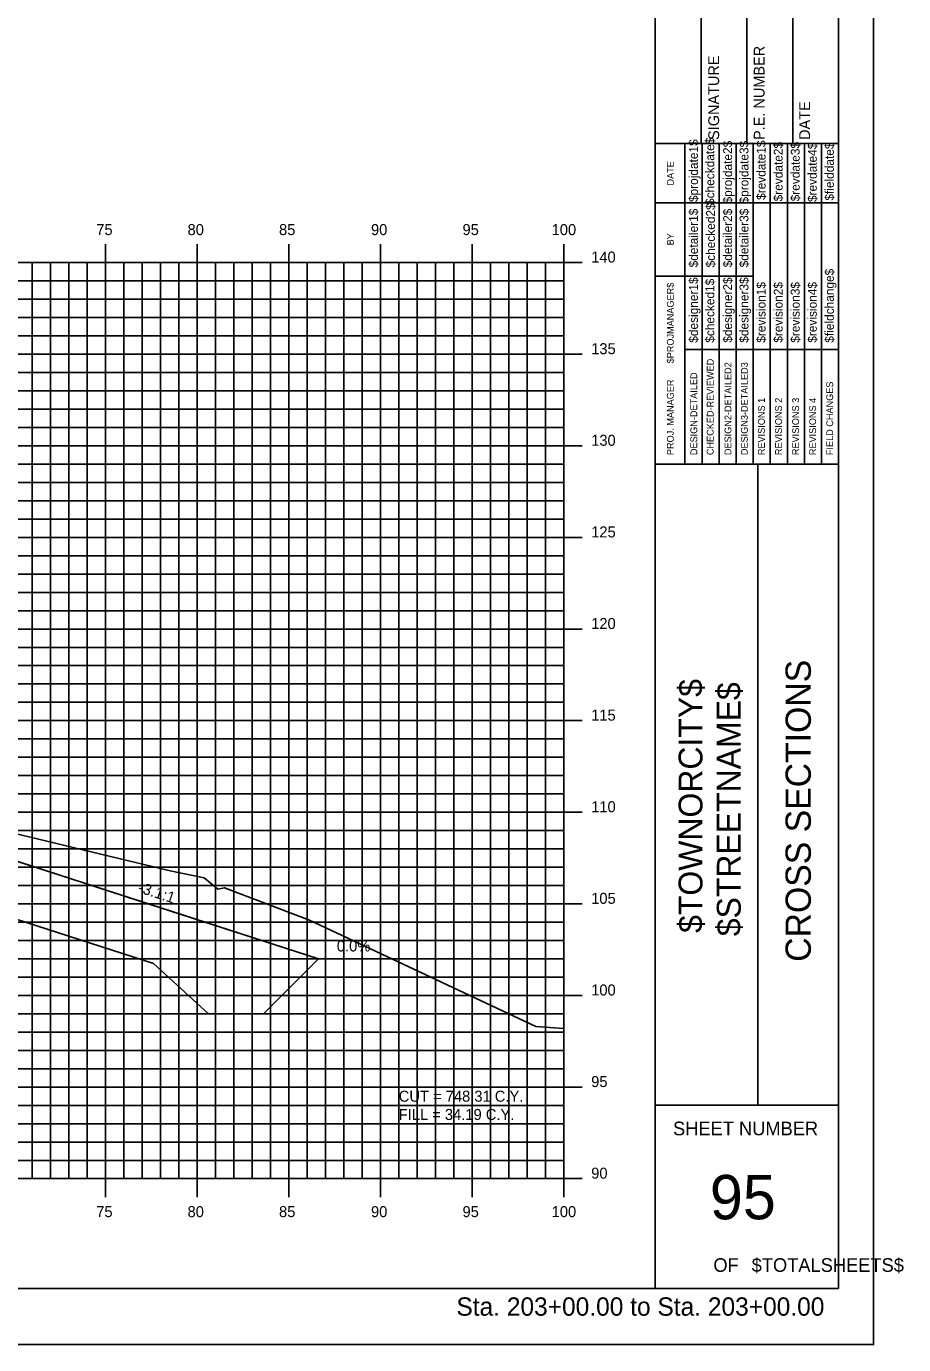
# Model space of a CAD drawing. Extents: x 850598 to 870284, y 366541 to 366651.
# Drawn here: x 866688 to 866735.9, y 366541.2 to 366613.1 of the extents above; entities that cross this region are included whole.
import ezdxf

# ---------------------------------------------------------------- set-up
doc = ezdxf.new("R2010")
doc.units = 0
for name, color, linetype in [('ANNOTATION', 7, 'Continuous'), ('BORDER', 7, 'Continuous'), ('D_Drainage_RipRap', 7, 'Continuous'), ('D_Roadway_Centerline', 7, 'Continuous'), ('D_Roadway_SlopeLines', 7, 'Continuous'), ('D_Text_Standard', 7, 'Continuous'), ('H_V ANNOTATION', 7, 'Continuous'), ('HIGHWAY_TITLE', 7, 'Continuous'), ('MAJOR', 7, 'Continuous'), ('MINOR', 7, 'Continuous'), ('PLOT BOUNDARY', 7, 'Continuous'), ('S_Roadway_Centerline', 7, 'Continuous')]:
    doc.layers.add(name, color=color, linetype=linetype)

msp = doc.modelspace()

# ---------------------------------------------------------------- linework, layer by layer
at = {"layer": 'BORDER'}
for p, q in [((866722.368, 366544.225), (866722.368, 366649.225)), ((866732.368, 366544.225), (866732.368, 366649.225)), ((866724.868, 366606.728), (866724.868, 366615.376)), ((866727.368, 366606.728), (866727.368, 366615.376)), ((866729.868, 366606.728), (866729.868, 366615.376)), ((866722.368, 366606.728), (866732.368, 366606.728)), ((866722.368, 366589.228), (866732.368, 366589.228)), ((866727.959, 366554.228), (866727.959, 366589.228)), ((866722.368, 366554.228), (866732.368, 366554.228)), ((866572.368, 366544.225), (866732.368, 366544.225))]:
    msp.add_line(p, q, dxfattribs=at)
for points in [[(866723.983, 366603.478), (866723.983, 366606.728)], [(866724.916, 366589.231), (866724.916, 366606.728)], [(866725.848, 366606.728), (866725.848, 366589.231)], [(866726.779, 366589.231), (866726.779, 366606.728)], [(866727.711, 366589.231), (866727.711, 366606.728)], [(866728.643, 366589.231), (866728.643, 366606.728)], [(866729.574, 366589.231), (866729.574, 366606.728)], [(866730.506, 366589.231), (866730.506, 366606.728)], [(866731.438, 366589.231), (866731.438, 366606.728)], [(866723.984, 366589.231), (866723.984, 366606.022)], [(866722.368, 366603.478), (866732.368, 366603.478)], [(866722.368, 366599.478), (866723.984, 366599.478)], [(866723.983, 366599.478), (866727.71, 366599.478)], [(866723.983, 366595.478), (866732.368, 366595.478)]]:
    msp.add_lwpolyline(points, dxfattribs=at)
at = {"layer": 'D_Drainage_RipRap'}
msp.add_lwpolyline([(866685.438, 366568.225), (866694.124, 366565.416), (866703.986, 366562.225), (866700.986, 366559.225), (866697.986, 366559.225), (866694.986, 366561.966), (866686.3, 366564.775), (866685.438, 366566.725), (866640.368, 366581.305), (866640.368, 366582.805)], close=True, dxfattribs=at)
at = {"layer": 'D_Roadway_Centerline'}
msp.add_lwpolyline([(866583.152, 366591.759), (866596.323, 366585.173), (866599.368, 366582.515), (866599.823, 366584.963), (866599.914, 366584.965), (866599.992, 366584.919), (866600.362, 366584.531), (866600.368, 366584.365), (866606.368, 366584.725), (866617.368, 366584.945), (866628.368, 366585.165), (866632.368, 366584.925), (866634.368, 366584.805), (866640.368, 366582.805), (866685.438, 366568.225), (866694.124, 366565.416), (866703.986, 366562.225), (866707.986, 366562.225)], dxfattribs=at)
at = {"layer": 'D_Roadway_SlopeLines'}
msp.add_lwpolyline([(866640.368, 366582.805), (866703.986, 366562.225), (866703.986, 366562.225)], dxfattribs=at)
at = {"layer": 'MAJOR'}
for p, q in [((866692.368, 366601.227), (866692.368, 366600.225)), ((866692.368, 366601.227), (866692.368, 366600.225)), ((866697.368, 366601.227), (866697.368, 366600.225)), ((866697.368, 366601.227), (866697.368, 366600.225)), ((866702.368, 366601.227), (866702.368, 366600.225)), ((866702.368, 366601.227), (866702.368, 366600.225)), ((866707.368, 366601.227), (866707.368, 366600.225)), ((866707.368, 366601.227), (866707.368, 366600.225)), ((866712.368, 366601.227), (866712.368, 366600.225)), ((866712.368, 366601.227), (866712.368, 366600.225)), ((866717.368, 366601.227), (866717.368, 366600.225)), ((866717.368, 366601.227), (866717.368, 366600.225)), ((866577.368, 366600.225), (866717.368, 366600.225)), ((866577.368, 366600.225), (866717.368, 366600.225)), ((866577.368, 366600.225), (866717.368, 366600.225)), ((866577.368, 366600.225), (866717.368, 366600.225)), ((866692.368, 366550.225), (866692.368, 366600.225)), ((866692.368, 366550.225), (866692.368, 366600.225)), ((866697.368, 366550.225), (866697.368, 366600.225)), ((866697.368, 366550.225), (866697.368, 366600.225)), ((866702.368, 366550.225), (866702.368, 366600.225)), ((866702.368, 366550.225), (866702.368, 366600.225)), ((866707.368, 366550.225), (866707.368, 366600.225)), ((866707.368, 366550.225), (866707.368, 366600.225)), ((866712.368, 366550.225), (866712.368, 366600.225)), ((866712.368, 366550.225), (866712.368, 366600.225)), ((866718.37, 366600.225), (866716.366, 366600.225)), ((866718.37, 366600.225), (866716.366, 366600.225)), ((866717.368, 366550.225), (866717.368, 366600.225)), ((866717.368, 366550.225), (866717.368, 366600.225)), ((866717.368, 366550.225), (866717.368, 366600.225)), ((866717.368, 366550.225), (866717.368, 366600.225)), ((866577.368, 366595.225), (866717.368, 366595.225)), ((866577.368, 366595.225), (866717.368, 366595.225)), ((866718.37, 366595.225), (866716.366, 366595.225)), ((866718.37, 366595.225), (866716.366, 366595.225)), ((866577.368, 366590.225), (866717.368, 366590.225)), ((866577.368, 366590.225), (866717.368, 366590.225)), ((866718.37, 366590.225), (866716.366, 366590.225)), ((866718.37, 366590.225), (866716.366, 366590.225)), ((866577.368, 366585.225), (866717.368, 366585.225)), ((866577.368, 366585.225), (866717.368, 366585.225)), ((866718.37, 366585.225), (866716.366, 366585.225)), ((866718.37, 366585.225), (866716.366, 366585.225)), ((866577.368, 366580.225), (866717.368, 366580.225)), ((866577.368, 366580.225), (866717.368, 366580.225)), ((866718.37, 366580.225), (866716.366, 366580.225)), ((866718.37, 366580.225), (866716.366, 366580.225)), ((866577.368, 366575.225), (866717.368, 366575.225)), ((866577.368, 366575.225), (866717.368, 366575.225)), ((866718.37, 366575.225), (866716.366, 366575.225)), ((866718.37, 366575.225), (866716.366, 366575.225)), ((866577.368, 366570.225), (866717.368, 366570.225)), ((866577.368, 366570.225), (866717.368, 366570.225)), ((866718.37, 366570.225), (866716.366, 366570.225)), ((866718.37, 366570.225), (866716.366, 366570.225)), ((866577.368, 366565.225), (866717.368, 366565.225)), ((866577.368, 366565.225), (866717.368, 366565.225)), ((866718.37, 366565.225), (866716.366, 366565.225)), ((866718.37, 366565.225), (866716.366, 366565.225)), ((866577.368, 366560.225), (866717.368, 366560.225)), ((866577.368, 366560.225), (866717.368, 366560.225)), ((866718.37, 366560.225), (866716.366, 366560.225)), ((866718.37, 366560.225), (866716.366, 366560.225)), ((866577.368, 366555.225), (866717.368, 366555.225)), ((866577.368, 366555.225), (866717.368, 366555.225)), ((866718.37, 366555.225), (866716.366, 366555.225)), ((866718.37, 366555.225), (866716.366, 366555.225)), ((866577.368, 366550.225), (866717.368, 366550.225)), ((866577.368, 366550.225), (866717.368, 366550.225)), ((866577.368, 366550.225), (866717.368, 366550.225)), ((866577.368, 366550.225), (866717.368, 366550.225)), ((866692.368, 366549.223), (866692.368, 366550.225)), ((866692.368, 366549.223), (866692.368, 366550.225)), ((866697.368, 366549.223), (866697.368, 366550.225)), ((866697.368, 366549.223), (866697.368, 366550.225)), ((866702.368, 366549.223), (866702.368, 366550.225)), ((866702.368, 366549.223), (866702.368, 366550.225)), ((866707.368, 366549.223), (866707.368, 366550.225)), ((866707.368, 366549.223), (866707.368, 366550.225)), ((866712.368, 366549.223), (866712.368, 366550.225)), ((866712.368, 366549.223), (866712.368, 366550.225)), ((866718.37, 366550.225), (866716.366, 366550.225)), ((866718.37, 366550.225), (866716.366, 366550.225)), ((866717.368, 366549.223), (866717.368, 366550.225)), ((866717.368, 366549.223), (866717.368, 366550.225))]:
    msp.add_line(p, q, dxfattribs=at)
at = {"layer": 'MINOR'}
for p, q in [((866688.368, 366550.225), (866688.368, 366600.225)), ((866688.368, 366550.225), (866688.368, 366600.225)), ((866689.368, 366550.225), (866689.368, 366600.225)), ((866689.368, 366550.225), (866689.368, 366600.225)), ((866690.368, 366550.225), (866690.368, 366600.225)), ((866690.368, 366550.225), (866690.368, 366600.225)), ((866691.368, 366550.225), (866691.368, 366600.225)), ((866691.368, 366550.225), (866691.368, 366600.225)), ((866693.368, 366550.225), (866693.368, 366600.225)), ((866693.368, 366550.225), (866693.368, 366600.225)), ((866694.368, 366550.225), (866694.368, 366600.225)), ((866694.368, 366550.225), (866694.368, 366600.225)), ((866695.368, 366550.225), (866695.368, 366600.225)), ((866695.368, 366550.225), (866695.368, 366600.225)), ((866696.368, 366550.225), (866696.368, 366600.225)), ((866696.368, 366550.225), (866696.368, 366600.225)), ((866698.368, 366550.225), (866698.368, 366600.225)), ((866698.368, 366550.225), (866698.368, 366600.225)), ((866699.368, 366550.225), (866699.368, 366600.225)), ((866699.368, 366550.225), (866699.368, 366600.225)), ((866700.368, 366550.225), (866700.368, 366600.225)), ((866700.368, 366550.225), (866700.368, 366600.225)), ((866701.368, 366550.225), (866701.368, 366600.225)), ((866701.368, 366550.225), (866701.368, 366600.225)), ((866703.368, 366550.225), (866703.368, 366600.225)), ((866703.368, 366550.225), (866703.368, 366600.225)), ((866704.368, 366550.225), (866704.368, 366600.225)), ((866704.368, 366550.225), (866704.368, 366600.225)), ((866705.368, 366550.225), (866705.368, 366600.225)), ((866705.368, 366550.225), (866705.368, 366600.225)), ((866706.368, 366550.225), (866706.368, 366600.225)), ((866706.368, 366550.225), (866706.368, 366600.225)), ((866708.368, 366550.225), (866708.368, 366600.225)), ((866708.368, 366550.225), (866708.368, 366600.225)), ((866709.368, 366550.225), (866709.368, 366600.225)), ((866709.368, 366550.225), (866709.368, 366600.225)), ((866710.368, 366550.225), (866710.368, 366600.225)), ((866710.368, 366550.225), (866710.368, 366600.225)), ((866711.368, 366550.225), (866711.368, 366600.225)), ((866711.368, 366550.225), (866711.368, 366600.225)), ((866713.368, 366550.225), (866713.368, 366600.225)), ((866713.368, 366550.225), (866713.368, 366600.225)), ((866714.368, 366550.225), (866714.368, 366600.225)), ((866714.368, 366550.225), (866714.368, 366600.225)), ((866715.368, 366550.225), (866715.368, 366600.225)), ((866715.368, 366550.225), (866715.368, 366600.225)), ((866716.368, 366550.225), (866716.368, 366600.225)), ((866716.368, 366550.225), (866716.368, 366600.225)), ((866577.368, 366599.225), (866717.368, 366599.225)), ((866577.368, 366599.225), (866717.368, 366599.225)), ((866717.368, 366599.225), (866716.366, 366599.225)), ((866717.368, 366599.225), (866716.366, 366599.225)), ((866577.368, 366598.225), (866717.368, 366598.225)), ((866577.368, 366598.225), (866717.368, 366598.225)), ((866717.368, 366598.225), (866716.366, 366598.225)), ((866717.368, 366598.225), (866716.366, 366598.225)), ((866577.368, 366597.225), (866717.368, 366597.225)), ((866577.368, 366597.225), (866717.368, 366597.225)), ((866717.368, 366597.225), (866716.366, 366597.225)), ((866717.368, 366597.225), (866716.366, 366597.225)), ((866577.368, 366596.225), (866717.368, 366596.225)), ((866577.368, 366596.225), (866717.368, 366596.225)), ((866717.368, 366596.225), (866716.366, 366596.225)), ((866717.368, 366596.225), (866716.366, 366596.225)), ((866577.368, 366594.225), (866717.368, 366594.225)), ((866577.368, 366594.225), (866717.368, 366594.225)), ((866717.368, 366594.225), (866716.366, 366594.225)), ((866717.368, 366594.225), (866716.366, 366594.225)), ((866577.368, 366593.225), (866717.368, 366593.225)), ((866577.368, 366593.225), (866717.368, 366593.225)), ((866717.368, 366593.225), (866716.366, 366593.225)), ((866717.368, 366593.225), (866716.366, 366593.225)), ((866577.368, 366592.225), (866717.368, 366592.225)), ((866577.368, 366592.225), (866717.368, 366592.225)), ((866717.368, 366592.225), (866716.366, 366592.225)), ((866717.368, 366592.225), (866716.366, 366592.225)), ((866577.368, 366591.225), (866717.368, 366591.225)), ((866577.368, 366591.225), (866717.368, 366591.225)), ((866717.368, 366591.225), (866716.366, 366591.225)), ((866717.368, 366591.225), (866716.366, 366591.225)), ((866577.368, 366589.225), (866717.368, 366589.225)), ((866577.368, 366589.225), (866717.368, 366589.225)), ((866717.368, 366589.225), (866716.366, 366589.225)), ((866717.368, 366589.225), (866716.366, 366589.225)), ((866577.368, 366588.225), (866717.368, 366588.225)), ((866577.368, 366588.225), (866717.368, 366588.225)), ((866717.368, 366588.225), (866716.366, 366588.225)), ((866717.368, 366588.225), (866716.366, 366588.225)), ((866577.368, 366587.225), (866717.368, 366587.225)), ((866577.368, 366587.225), (866717.368, 366587.225)), ((866717.368, 366587.225), (866716.366, 366587.225)), ((866717.368, 366587.225), (866716.366, 366587.225)), ((866577.368, 366586.225), (866717.368, 366586.225)), ((866577.368, 366586.225), (866717.368, 366586.225)), ((866717.368, 366586.225), (866716.366, 366586.225)), ((866717.368, 366586.225), (866716.366, 366586.225)), ((866577.368, 366584.225), (866717.368, 366584.225)), ((866577.368, 366584.225), (866717.368, 366584.225)), ((866717.368, 366584.225), (866716.366, 366584.225)), ((866717.368, 366584.225), (866716.366, 366584.225)), ((866577.368, 366583.225), (866717.368, 366583.225)), ((866577.368, 366583.225), (866717.368, 366583.225)), ((866717.368, 366583.225), (866716.366, 366583.225)), ((866717.368, 366583.225), (866716.366, 366583.225)), ((866577.368, 366582.225), (866717.368, 366582.225)), ((866577.368, 366582.225), (866717.368, 366582.225)), ((866717.368, 366582.225), (866716.366, 366582.225)), ((866717.368, 366582.225), (866716.366, 366582.225)), ((866577.368, 366581.225), (866717.368, 366581.225)), ((866577.368, 366581.225), (866717.368, 366581.225)), ((866717.368, 366581.225), (866716.366, 366581.225)), ((866717.368, 366581.225), (866716.366, 366581.225)), ((866577.368, 366579.225), (866717.368, 366579.225)), ((866577.368, 366579.225), (866717.368, 366579.225)), ((866717.368, 366579.225), (866716.366, 366579.225)), ((866717.368, 366579.225), (866716.366, 366579.225)), ((866577.368, 366578.225), (866717.368, 366578.225)), ((866577.368, 366578.225), (866717.368, 366578.225)), ((866717.368, 366578.225), (866716.366, 366578.225)), ((866717.368, 366578.225), (866716.366, 366578.225)), ((866577.368, 366577.225), (866717.368, 366577.225)), ((866577.368, 366577.225), (866717.368, 366577.225)), ((866717.368, 366577.225), (866716.366, 366577.225)), ((866717.368, 366577.225), (866716.366, 366577.225)), ((866577.368, 366576.225), (866717.368, 366576.225)), ((866577.368, 366576.225), (866717.368, 366576.225)), ((866717.368, 366576.225), (866716.366, 366576.225)), ((866717.368, 366576.225), (866716.366, 366576.225)), ((866577.368, 366574.225), (866717.368, 366574.225)), ((866577.368, 366574.225), (866717.368, 366574.225)), ((866717.368, 366574.225), (866716.366, 366574.225)), ((866717.368, 366574.225), (866716.366, 366574.225)), ((866577.368, 366573.225), (866717.368, 366573.225)), ((866577.368, 366573.225), (866717.368, 366573.225)), ((866717.368, 366573.225), (866716.366, 366573.225)), ((866717.368, 366573.225), (866716.366, 366573.225)), ((866577.368, 366572.225), (866717.368, 366572.225)), ((866577.368, 366572.225), (866717.368, 366572.225)), ((866717.368, 366572.225), (866716.366, 366572.225)), ((866717.368, 366572.225), (866716.366, 366572.225)), ((866577.368, 366571.225), (866717.368, 366571.225)), ((866577.368, 366571.225), (866717.368, 366571.225)), ((866717.368, 366571.225), (866716.366, 366571.225)), ((866717.368, 366571.225), (866716.366, 366571.225)), ((866577.368, 366569.225), (866717.368, 366569.225)), ((866577.368, 366569.225), (866717.368, 366569.225)), ((866717.368, 366569.225), (866716.366, 366569.225)), ((866717.368, 366569.225), (866716.366, 366569.225)), ((866577.368, 366568.225), (866717.368, 366568.225)), ((866577.368, 366568.225), (866717.368, 366568.225)), ((866717.368, 366568.225), (866716.366, 366568.225)), ((866717.368, 366568.225), (866716.366, 366568.225)), ((866577.368, 366567.225), (866717.368, 366567.225)), ((866577.368, 366567.225), (866717.368, 366567.225)), ((866717.368, 366567.225), (866716.366, 366567.225)), ((866717.368, 366567.225), (866716.366, 366567.225)), ((866577.368, 366566.225), (866717.368, 366566.225)), ((866577.368, 366566.225), (866717.368, 366566.225)), ((866717.368, 366566.225), (866716.366, 366566.225)), ((866717.368, 366566.225), (866716.366, 366566.225)), ((866577.368, 366564.225), (866717.368, 366564.225)), ((866577.368, 366564.225), (866717.368, 366564.225)), ((866717.368, 366564.225), (866716.366, 366564.225)), ((866717.368, 366564.225), (866716.366, 366564.225)), ((866577.368, 366563.225), (866717.368, 366563.225)), ((866577.368, 366563.225), (866717.368, 366563.225)), ((866717.368, 366563.225), (866716.366, 366563.225)), ((866717.368, 366563.225), (866716.366, 366563.225)), ((866577.368, 366562.225), (866717.368, 366562.225)), ((866577.368, 366562.225), (866717.368, 366562.225)), ((866717.368, 366562.225), (866716.366, 366562.225)), ((866717.368, 366562.225), (866716.366, 366562.225)), ((866577.368, 366561.225), (866717.368, 366561.225)), ((866577.368, 366561.225), (866717.368, 366561.225)), ((866717.368, 366561.225), (866716.366, 366561.225)), ((866717.368, 366561.225), (866716.366, 366561.225)), ((866577.368, 366559.225), (866717.368, 366559.225)), ((866577.368, 366559.225), (866717.368, 366559.225)), ((866717.368, 366559.225), (866716.366, 366559.225)), ((866717.368, 366559.225), (866716.366, 366559.225)), ((866577.368, 366558.225), (866717.368, 366558.225)), ((866577.368, 366558.225), (866717.368, 366558.225)), ((866717.368, 366558.225), (866716.366, 366558.225)), ((866717.368, 366558.225), (866716.366, 366558.225)), ((866577.368, 366557.225), (866717.368, 366557.225)), ((866577.368, 366557.225), (866717.368, 366557.225)), ((866717.368, 366557.225), (866716.366, 366557.225)), ((866717.368, 366557.225), (866716.366, 366557.225)), ((866577.368, 366556.225), (866717.368, 366556.225)), ((866577.368, 366556.225), (866717.368, 366556.225)), ((866717.368, 366556.225), (866716.366, 366556.225)), ((866717.368, 366556.225), (866716.366, 366556.225)), ((866577.368, 366554.225), (866717.368, 366554.225)), ((866577.368, 366554.225), (866717.368, 366554.225)), ((866717.368, 366554.225), (866716.366, 366554.225)), ((866717.368, 366554.225), (866716.366, 366554.225)), ((866577.368, 366553.225), (866717.368, 366553.225)), ((866577.368, 366553.225), (866717.368, 366553.225)), ((866717.368, 366553.225), (866716.366, 366553.225)), ((866717.368, 366553.225), (866716.366, 366553.225)), ((866577.368, 366552.225), (866717.368, 366552.225)), ((866577.368, 366552.225), (866717.368, 366552.225)), ((866717.368, 366552.225), (866716.366, 366552.225)), ((866717.368, 366552.225), (866716.366, 366552.225)), ((866577.368, 366551.225), (866717.368, 366551.225)), ((866577.368, 366551.225), (866717.368, 366551.225)), ((866717.368, 366551.225), (866716.366, 366551.225)), ((866717.368, 366551.225), (866716.366, 366551.225))]:
    msp.add_line(p, q, dxfattribs=at)
at = {"layer": 'PLOT BOUNDARY'}
msp.add_lwpolyline([(866564.275, 366541.166), (866734.275, 366541.166), (866734.275, 366651.166), (866564.275, 366651.166)], close=True, dxfattribs=at)
at = {"layer": 'S_Roadway_Centerline'}
msp.add_lwpolyline([(866630.148, 366581.942), (866640.939, 366581.999), (866651.47, 366582.067), (866651.53, 366582.067), (866657.55, 366581.907), (866657.613, 366581.904), (866657.799, 366581.854), (866657.864, 366581.839), (866669.005, 366577.23), (866678.131, 366572.038), (866682.432, 366570.383), (866684.838, 366569.678), (866695.9, 366567.03), (866697.759, 366566.645), (866698.493, 366566.018), (866698.858, 366566.105), (866703.502, 366564.338), (866715.847, 366558.522), (866717.368, 366558.415)], dxfattribs=at)

# ---------------------------------------------------------------- texts
at = {"layer": 'ANNOTATION'}
msp.add_text('-3.1:1', height=0.6, rotation=342.07423, dxfattribs=at).set_placement((866694.097, 366565.875))
msp.add_text('0.0%', height=0.6, dxfattribs=at).set_placement((866704.991, 366562.625))
at = {"layer": 'BORDER'}
for s, height, rotation, p in [('SIGNATURE', 0.5906, 90, (866725.849, 366606.92)), ('P.E. NUMBER', 0.59055, 90, (866728.329, 366606.92)), ('DATE', 0.5906, 90, (866730.81, 366606.92)), ('$projdate1$', 0.48455, 90, (866724.691, 366603.529)), ('$checkdate$', 0.48455, 90, (866725.586, 366603.371)), ('$projdate2$', 0.48455, 90, (866726.555, 366603.45)), ('$projdate3$', 0.48455, 90, (866727.449, 366603.45)), ('$revdate1$', 0.4845, 90, (866728.381, 366603.647)), ('$revdate2$', 0.4845, 90, (866729.313, 366603.568)), ('$revdate3$', 0.4845, 90, (866730.244, 366603.568)), ('$revdate4$', 0.4845, 90, (866731.176, 366603.529)), ('$fielddate$', 0.48455, 90, (866732.108, 366603.607)), ('DATE', 0.3714, 90, (866723.373, 366604.434)), ('$checked2$', 0.4845, 90, (866725.623, 366599.963)), ('$detailer1$', 0.48455, 90, (866724.691, 366599.963)), ('$detailer2$', 0.48455, 90, (866726.555, 366599.963)), ('$detailer3$', 0.48455, 90, (866727.449, 366599.963)), ('BY', 0.3714, 90, (866723.373, 366601.163)), ('$fieldchange$', 0.48455, 90, (866732.108, 366595.851)), ('$designer1$', 0.48455, 90, (866724.691, 366595.851)), ('$checked1$', 0.4845, 90, (866725.586, 366595.851)), ('$designer2$', 0.48455, 90, (866726.555, 366595.851)), ('$designer3$', 0.48455, 90, (866727.449, 366595.851)), ('$revision1$', 0.48455, 90, (866728.381, 366595.851)), ('$revision2$', 0.48455, 90, (866729.313, 366595.851)), ('$revision3$', 0.48455, 90, (866730.244, 366595.851)), ('$revision4$', 0.48455, 90, (866731.176, 366595.851)), ('$PROJMANAGER$', 0.37275, 90, (866723.373, 366594.723)), ('CHECKED-REVIEWED', 0.37275, 90, (866725.549, 366589.716)), ('DESIGN-DETAILED', 0.37275, 90, (866724.655, 366589.716)), ('DESIGN2-DETAILED2', 0.37275, 90, (866726.518, 366589.716)), ('DESIGN3-DETAILED3', 0.37275, 90, (866727.413, 366589.716)), ('PROJ. MANAGER', 0.37275, 90, (866723.373, 366589.716)), ('FIELD CHANGES', 0.37275, 90, (866732.071, 366589.716)), ('REVISIONS 1', 0.37275, 90, (866728.344, 366589.716)), ('REVISIONS 2', 0.37275, 90, (866729.276, 366589.716)), ('REVISIONS 3', 0.37275, 90, (866730.208, 366589.716)), ('REVISIONS 4', 0.37275, 90, (866731.14, 366589.716)), ('CROSS SECTIONS', 1.37787, 90, (866730.853, 366562.062)), ('SHEET NUMBER', 0.74527, 360, (866723.334, 366552.592)), ('95', 2.4194, 360, (866725.344, 366548.008)), ('OF', 0.7453, 360, (866725.535, 366545.138)), ('$TOTALSHEETS$', 0.74527, 360, (866727.625, 366545.138))]:
    msp.add_text(s, height=height, rotation=rotation, dxfattribs=at).set_placement(p)
at = {"layer": 'D_Text_Standard'}
for s, p in [('CUT = 748.31 C.Y.', (866708.368, 366554.425)), ('FILL = 34.19 C.Y.', (866708.368, 366553.429))]:
    msp.add_text(s, height=0.6, dxfattribs=at).set_placement(p)
at = {"layer": 'H_V ANNOTATION'}
for s, height, p in [('75', 0.6, (866691.862, 366601.725)), ('80', 0.6, (866696.844, 366601.725)), ('85', 0.6, (866701.836, 366601.725)), ('90', 0.6, (866706.854, 366601.725)), ('95', 0.6, (866711.846, 366601.725)), ('100', 0.6, (866716.71, 366601.725)), ('140', 0.6, (866718.868, 366600.225)), ('135', 0.6, (866718.868, 366595.225)), ('130', 0.6, (866718.868, 366590.225)), ('125', 0.6, (866718.868, 366585.225)), ('120', 0.6, (866718.868, 366580.225)), ('115', 0.6, (866718.868, 366575.225)), ('110', 0.6, (866718.868, 366570.225)), ('105', 0.6, (866718.868, 366565.225)), ('100', 0.6, (866718.868, 366560.225)), ('95', 0.6, (866718.868, 366555.225)), ('90', 0.6, (866718.868, 366550.225)), ('75', 0.6, (866691.862, 366548.125)), ('80', 0.6, (866696.844, 366548.125)), ('85', 0.6, (866701.836, 366548.125)), ('90', 0.6, (866706.854, 366548.125)), ('95', 0.6, (866711.846, 366548.125)), ('100', 0.6, (866716.71, 366548.125)), ('Sta. 203+00.00 to Sta. 203+00.00', 1.0002, (866711.514, 366542.745))]:
    msp.add_text(s, height=height, dxfattribs=at).set_placement(p)
at = {"layer": 'HIGHWAY_TITLE'}
for s, p in [('$TOWNORCITY$', (866724.941, 366563.637)), ('$STREETNAME$', (866727.028, 366563.457))]:
    msp.add_text(s, height=1.30428, rotation=90, dxfattribs=at).set_placement(p)

doc.saveas('drawing.dxf')
